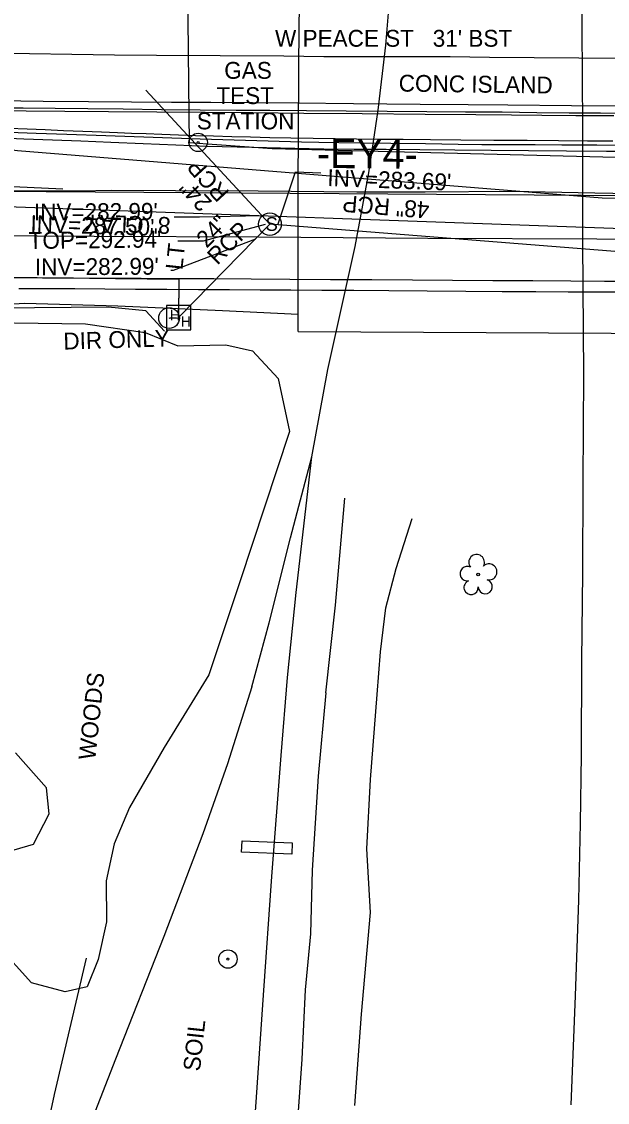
# Model space of a CAD drawing. Extents: x 2100323 to 2109811, y 740376 to 749755.
# Drawn here: x 2106247.9 to 2106387, y 741762.3 to 742018.8 of the extents above; entities that cross this region are included whole.
import ezdxf

# ---------------------------------------------------------------- set-up
doc = ezdxf.new("R2010")
doc.units = 0
for name, color, linetype in [('Exist Building', 7, 'Continuous'), ('Exist Horizontal Alignment', 7, 'Continuous'), ('Exist Horizontal Alignment Direction Label', 7, 'Continuous'), ('Exist Other Culture Located Object CELL', 7, 'Continuous'), ('Exist Railroads Abandoned', 7, 'Continuous'), ('Exist Railroads Dismantled', 7, 'Continuous'), ('Exist Railroads Standard Gauge', 7, 'Continuous'), ('Exist Railroads Switch Box', 7, 'Continuous'), ('Exist Roads Concrete Median Barrier', 7, 'Continuous'), ('Exist Roads Curbs', 7, 'Continuous'), ('Exist Roads Curbs Text', 7, 'Continuous'), ('Exist Roads EOP', 7, 'Continuous'), ('Exist Roads EOP Other', 7, 'Continuous'), ('Exist Roads EOP Text', 7, 'Continuous'), ('Exist Roads EOT', 7, 'Continuous'), ('Exist Roads Soil', 7, 'Continuous'), ('Exist Structure Major Bridge WW', 7, 'Continuous'), ('Exist Structure Major Deck Tunnel Box Culvert', 7, 'Continuous'), ('Exist Structure Minor Pipes RCP 24 Inch', 7, 'Continuous'), ('Exist Structure Minor Pipes RCP 24 Inch Invert', 7, 'Continuous'), ('Exist Structure Minor Pipes RCP 24 Inch Leader', 7, 'Continuous'), ('Exist Structure Minor Pipes RCP 24 Inch Text', 7, 'Continuous'), ('Exist Structure Minor Pipes RCP 48 Inch', 7, 'Continuous'), ('Exist Structure Minor Pipes RCP 48 Inch Invert', 7, 'Continuous'), ('Exist Structure Minor Pipes RCP 48 Inch Leader', 7, 'Continuous'), ('Exist Structure Minor Pipes RCP 48 Inch Text', 7, 'Continuous'), ('Exist Structure Minor Storm Sewer Manhole CELL', 7, 'Continuous'), ('Exist Structure Minor Storm Sewer Manhole Leader', 7, 'Continuous'), ('Exist Structure Minor Storm Sewer Manhole Text', 7, 'Continuous'), ('Exist Utilities Gas UG Line SUE LOS B', 7, 'Continuous'), ('Exist Utilities Other Located Object CELL', 7, 'Continuous'), ('Exist Utilities Other Located Object Text', 7, 'Continuous'), ('Exist Utilities Other Pole CELL', 7, 'Continuous'), ('Exist Utilities Other Pole Located Topo Text', 7, 'Continuous'), ('Exist Utilities Power Hand Hole CELL', 7, 'Continuous'), ('Exist Utilities Power UG Cable SUE LOS B', 7, 'Continuous'), ('Exist Utilities Sanitary Sewer UG Line', 7, 'Continuous'), ('Exist Utilities Sanitary Sewer UG Line Invert Elevation', 7, 'Continuous'), ('Exist Utilities Sanitary Sewer UG Line Text', 7, 'Continuous'), ('Exist Utilities Water UG Line SUE LOS B', 7, 'Continuous'), ('Exist Vegetation Tree CELL', 7, 'Continuous'), ('Exist Vegetation Woods Line', 7, 'Continuous'), ('Exist Vegetation Woods Line Text', 7, 'Continuous')]:
    doc.layers.add(name, color=color, linetype=linetype)

msp = doc.modelspace()

# ---------------------------------------------------------------- linework, layer by layer
at = {"layer": 'Exist Building'}
for p, q in [((2106268.44, 741950.99), (2106223.72, 741950.69)), ((2106277.37, 741950.11), (2106268.44, 741950.99)), ((2106281.86, 741945.33), (2106277.37, 741950.11))]:
    msp.add_line(p, q, dxfattribs=at)
at = {"layer": 'Exist Horizontal Alignment'}
msp.add_line((2106209.56, 741978.8), (2106454.79, 741977.12), dxfattribs=at)
at = {"layer": 'Exist Other Culture Located Object CELL'}
for radius in [2.18, 0.24]:
    msp.add_circle((2106296.89, 741796.3), radius, dxfattribs=at)
at = {"layer": 'Exist Railroads Abandoned'}
for points in [[(2106311.03, 741863.09), (2106313.07, 741883.28), (2106316.81, 741915.52), (2106320.61, 741936.22), (2106327.13, 741965.39), (2106330.33, 741982.93), (2106332.59, 741997.75), (2106334.41, 742013.18), (2106336.39, 742037.02), (2106337.57, 742060.61), (2106338.99, 742091.3), (2106339.34, 742119.86), (2106339, 742138), (2106339.05, 742147.45)], [(2106302.55, 741860.9), (2106306.72, 741876.11), (2106311.77, 741896.29), (2106316.81, 741915.52)], [(2106287.95, 741548.19), (2106289.64, 741569.31), (2106291.19, 741589.54), (2106292.62, 741609.66), (2106293.76, 741625.43), (2106295.13, 741644.83), (2106296.35, 741662.91), (2106297.88, 741686.39), (2106299.61, 741710.03), (2106301.73, 741736.86), (2106303.49, 741761.21), (2106305.36, 741787.7), (2106307.34, 741815.86), (2106309.52, 741844.61), (2106311.03, 741863.09)], [(2106302.55, 741860.9), (2106296.76, 741842.6), (2106290.93, 741826.01), (2106281.64, 741801.66), (2106270.2, 741772.5), (2106258.73, 741743.07)]]:
    msp.add_lwpolyline(points, dxfattribs=at)
at = {"layer": 'Exist Railroads Dismantled'}
msp.add_lwpolyline([(2106251.65, 741745.27), (2106255.75, 741764.13), (2106263.33, 741796.49)], dxfattribs=at)
at = {"layer": 'Exist Railroads Standard Gauge'}
for points in [[(2106380.83, 741844.74), (2106380.96, 741867.13), (2106381.14, 741887.96), (2106381.22, 741909.49), (2106381.38, 741935.13), (2106381.2, 741966.34), (2106381.15, 741993.57), (2106380.98, 742017.63), (2106380.89, 742047.03), (2106380.42, 742079.37), (2106380.43, 742101.16), (2106380.34, 742126.87), (2106380.47, 742145.07)], [(2106378.4, 741761.72), (2106379.4, 741787.58), (2106380.18, 741810.31), (2106380.64, 741828.43), (2106380.83, 741844.74)]]:
    msp.add_lwpolyline(points, dxfattribs=at)
at = {"layer": 'Exist Railroads Switch Box'}
msp.add_lwpolyline([(2106312.05, 741821.16), (2106300.13, 741821.65), (2106300.24, 741824.35), (2106312.16, 741823.86)], close=True, dxfattribs=at)
at = {"layer": 'Exist Roads Concrete Median Barrier'}
for points in [[(2106388.49, 741996.4), (2106379.49, 741996.44), (2106371.4, 741996.48), (2106364.24, 741996.55), (2106355.75, 741996.65), (2106343.71, 741996.76), (2106328.78, 741996.9), (2106314.92, 741997.01), (2106302.81, 741997.1), (2106291.49, 741997.18), (2106280.01, 741997.27), (2106268.55, 741997.36), (2106258.15, 741997.45), (2106248.98, 741997.53), (2106241.04, 741997.61)], [(2106244.84, 741993.53), (2106249.24, 741993.33), (2106253.48, 741993.15), (2106257.87, 741992.97), (2106262.46, 741992.77), (2106266.87, 741992.59), (2106270.68, 741992.44), (2106274.02, 741992.33), (2106277.49, 741992.2), (2106281.2, 741992.06), (2106285.12, 741991.92), (2106289.21, 741991.79), (2106293.45, 741991.66), (2106297.79, 741991.54), (2106302.22, 741991.42), (2106306.87, 741991.3), (2106311.87, 741991.2), (2106317.17, 741991.1), (2106322.36, 741991.03), (2106327.39, 741990.97), (2106332.65, 741990.92), (2106338.51, 741990.87), (2106345, 741990.8), (2106352.17, 741990.73), (2106360.03, 741990.68), (2106367.98, 741990.62), (2106375.42, 741990.57), (2106382.29, 741990.51), (2106388.25, 741990.47)]]:
    msp.add_lwpolyline(points, dxfattribs=at)
at = {"layer": 'Exist Roads Curbs'}
for points in [[(2106392.48, 741996.99), (2106385.32, 741997.02), (2106377.95, 741997.08), (2106370.21, 741997.16), (2106362.02, 741997.26), (2106353.33, 741997.33), (2106344.15, 741997.39), (2106334.69, 741997.46), (2106324.97, 741997.53), (2106315.52, 741997.6), (2106306.87, 741997.66), (2106298.82, 741997.72), (2106290.31, 741997.79), (2106281.13, 741997.88), (2106272, 741997.98), (2106263.63, 741998.08), (2106255.91, 741998.17), (2106248.25, 741998.23), (2106240.56, 741998.28)], [(2106242.78, 741992.61), (2106251.4, 741992.32), (2106258.66, 741992.07), (2106267.91, 741991.75), (2106279.12, 741991.37), (2106290.3, 741990.99), (2106306.46, 741990.46), (2106314.36, 741990.23), (2106318.47, 741990.16), (2106323.24, 741990.1), (2106328.75, 741990.05), (2106335.57, 741989.96), (2106343.78, 741989.82), (2106351.59, 741989.69), (2106357.17, 741989.63), (2106360.9, 741989.62), (2106365.01, 741989.61), (2106369.87, 741989.59), (2106376.14, 741989.56), (2106384.51, 741989.52), (2106394.43, 741989.46)], [(2106247.22, 741955.48), (2106253.76, 741955.44), (2106260.56, 741955.41), (2106267.64, 741955.36), (2106274.93, 741955.31), (2106282.35, 741955.27), (2106289.87, 741955.22), (2106297.28, 741955.19), (2106304.56, 741955.16), (2106311.82, 741955.12), (2106319.21, 741955.07), (2106326.79, 741955.01), (2106335.09, 741954.95), (2106344.19, 741954.89), (2106353.38, 741954.83), (2106361.98, 741954.77), (2106370.02, 741954.72), (2106377.72, 741954.68), (2106385.1, 741954.65), (2106392.72, 741954.63)]]:
    msp.add_lwpolyline(points, dxfattribs=at)
at = {"layer": 'Exist Roads EOP'}
for points in [[(2106242.34, 742000.04), (2106252.99, 741999.92), (2106263.8, 741999.83), (2106274, 741999.75), (2106283.47, 741999.7), (2106292.84, 741999.64), (2106302.76, 741999.57), (2106313.5, 741999.48), (2106326.68, 741999.37), (2106342.55, 741999.23), (2106353.94, 741999.13), (2106363.35, 741999.05), (2106378.48, 741998.91), (2106389.38, 741998.81)], [(2106396.72, 741987.92), (2106386.8, 741987.99), (2106377.31, 741988.05), (2106368.25, 741988.11), (2106359.43, 741988.18), (2106350.81, 741988.27), (2106342.48, 741988.35), (2106334.5, 741988.4), (2106326.88, 741988.45), (2106319.64, 741988.53), (2106312.78, 741988.65), (2106306.03, 741988.81), (2106299.09, 741988.97), (2106291.96, 741989.17), (2106284.52, 741989.43), (2106276.76, 741989.78), (2106269.1, 741990.13), (2106261.96, 741990.4), (2106255.26, 741990.61), (2106248.43, 741990.87), (2106241.38, 741991.21)], [(2106393.56, 741957.09), (2106386.34, 741957.13), (2106378.29, 741957.18), (2106369.28, 741957.23), (2106359.78, 741957.29), (2106350.25, 741957.36), (2106340.7, 741957.43), (2106331.03, 741957.49), (2106321.24, 741957.53), (2106311.6, 741957.58), (2106302.39, 741957.64), (2106293.57, 741957.71), (2106284.88, 741957.77), (2106276.29, 741957.8), (2106268.01, 741957.84), (2106260.25, 741957.87), (2106252.85, 741957.91), (2106244.91, 741957.97)]]:
    msp.add_lwpolyline(points, dxfattribs=at)
at = {"layer": 'Exist Roads EOP Other'}
msp.add_lwpolyline([(2106313.6, 741949.24), (2106295.6, 741950.17), (2106270.79, 741951.24), (2106248.59, 741951.88), (2106238.14, 741951.27), (2106218.78, 741951.3), (2106192.54, 741951.04), (2106170.4, 741950.31), (2106155.49, 741950.1), (2106146.04, 741950.58), (2106127.56, 741953.6), (2106112.1, 741956.45), (2106098.78, 741960.03), (2106075.68, 741967.21), (2106033.9, 741979.72), (2106012.23, 741986.48), (2105990.84, 741993.62), (2105977.64, 741997.46), (2105955.18, 742004.31), (2105952, 742005.34)], dxfattribs=at)
at = {"layer": 'Exist Roads EOT'}
for points in [[(2106190.89, 742014.15), (2106200.88, 742013.38), (2106229.75, 742011.73), (2106239.6, 742011.35), (2106269.94, 742010.93), (2106279.91, 742010.86), (2106310.19, 742010.63), (2106319.68, 742010.54), (2106349.7, 742010.5), (2106359.02, 742010.35), (2106390.8, 742010.14), (2106399.75, 742010.07), (2106431.35, 742009.47), (2106437.89, 742009.29), (2106470.92, 742007.87), (2106478.67, 742007.54), (2106510.33, 742005.13), (2106518.14, 742004.44), (2106551.51, 742001.84), (2106558.1, 742001.27), (2106561.34, 742001.02)], [(2106118.83, 741984.91), (2106129.88, 741982.77), (2106137.59, 741981.47), (2106145.93, 741980.38), (2106154.39, 741979.82), (2106166.67, 741979.19), (2106184.23, 741978.89), (2106211.17, 741978.58), (2106214.35, 741978.91), (2106231.31, 741978.79), (2106249.77, 741978.6), (2106261.72, 741978.59), (2106269.23, 741978.78), (2106284.47, 741978.67), (2106304.04, 741978.63), (2106327.53, 741978.38), (2106343.72, 741978.4), (2106364.35, 741978.51), (2106384.04, 741978.11), (2106405.52, 741977.79)], [(2106257.73, 741979.01), (2106242.37, 741979.71), (2106224.97, 741980.75), (2106213.91, 741981.46)], [(2106560.21, 741960.31), (2106548.99, 741961.02), (2106505.22, 741963.76), (2106463.65, 741965.96), (2106425.15, 741966.79), (2106384.49, 741967.13), (2106344.38, 741967.34), (2106304.12, 741967.62), (2106265.11, 741967.78), (2106224.39, 741968.03), (2106186.68, 741968.05), (2106148.14, 741968.88), (2106142.66, 741969.31), (2106137.58, 741969.83)]]:
    msp.add_lwpolyline(points, dxfattribs=at)
at = {"layer": 'Exist Roads Soil'}
for points in [[(2106320.15, 741859.47), (2106322.43, 741880.27), (2106324.68, 741905.67)], [(2106332.32, 741859.11), (2106333.11, 741869.22), (2106334.36, 741879.64), (2106336.84, 741889), (2106340.66, 741900.85)], [(2106320.15, 741859.47), (2106318.35, 741839.7), (2106316.87, 741817.42), (2106316.49, 741802.25), (2106315.26, 741788.98), (2106314.43, 741772.53), (2106312.94, 741751.22)], [(2106327, 741761.52), (2106328.62, 741783.21), (2106330.74, 741807.38), (2106329.85, 741822.45), (2106330.73, 741838.91), (2106332.32, 741859.11)]]:
    msp.add_lwpolyline(points, dxfattribs=at)
at = {"layer": 'Exist Structure Major Bridge WW'}
msp.add_lwpolyline([(2106313.6, 741945.22), (2106417.67, 741944.65)], dxfattribs=at)
at = {"layer": 'Exist Structure Major Deck Tunnel Box Culvert'}
msp.add_lwpolyline([(2106313.6, 741945.22), (2106313.57, 741979.84), (2106313.8, 742018.96), (2106314.63, 742037.43)], dxfattribs=at)
at = {"layer": 'Exist Structure Minor Pipes RCP 24 Inch'}
msp.add_line((2106306.87, 741970.72), (2106285.41, 741948.79), dxfattribs=at)
msp.add_lwpolyline([(2106306.87, 741970.72), (2106277.4, 742002.53)], dxfattribs=at)
at = {"layer": 'Exist Structure Minor Pipes RCP 24 Inch Leader'}
for points in [[(2106304.73, 741972.7), (2106290.13, 741972.41), (2106284.13, 741972.37)], [(2106303.43, 741967.17), (2106283.88, 741959.75), (2106283.31, 741959.68)]]:
    msp.add_lwpolyline(points, dxfattribs=at)
at = {"layer": 'Exist Structure Minor Pipes RCP 48 Inch'}
msp.add_line((2106440.8, 741960.06), (2106306.88, 741970.72), dxfattribs=at)
at = {"layer": 'Exist Structure Minor Pipes RCP 48 Inch Leader'}
msp.add_lwpolyline([(2106308.81, 741970.8), (2106312.97, 741983.1), (2106318.96, 741982.88)], dxfattribs=at)
at = {"layer": 'Exist Structure Minor Storm Sewer Manhole CELL'}
msp.add_circle((2106306.87, 741970.72), 2.69, dxfattribs=at)
at = {"layer": 'Exist Structure Minor Storm Sewer Manhole Leader'}
msp.add_lwpolyline([(2106305.71, 741970.65), (2106290.99, 741966.71), (2106284.99, 741966.64)], dxfattribs=at)
at = {"layer": 'Exist Utilities Gas UG Line SUE LOS B'}
msp.add_lwpolyline([(2106059.62, 742066.05), (2106093.15, 742063.61), (2106116.88, 742060.99), (2106152.64, 742059.39), (2106161.17, 742057.59), (2106173.27, 742045.68), (2106183.5, 742036.2), (2106201.24, 742032.33), (2106226.96, 742029.25), (2106248.06, 742027.81), (2106287.32, 742026.85), (2106287.63, 741996.64), (2106287.71, 741990.06), (2106307.41, 741988.64), (2106389.04, 741986.65), (2106481, 741986.26), (2106506.17, 741988.8), (2106533.58, 741986.81), (2106577.4, 741983.88)], dxfattribs=at)
at = {"layer": 'Exist Utilities Other Located Object CELL'}
for radius in [2.18, 0.24]:
    msp.add_circle((2106289.83, 741990.12), radius, dxfattribs=at)
at = {"layer": 'Exist Utilities Other Pole CELL'}
msp.add_circle((2106282.92, 741948.42), 2.46, dxfattribs=at)
at = {"layer": 'Exist Utilities Power Hand Hole CELL'}
msp.add_line((2106285.29, 741948.36), (2106285.29, 741948.36), dxfattribs=at)
msp.add_lwpolyline([(2106282.34, 741945.63), (2106288.09, 741945.63), (2106288.09, 741951.38), (2106282.34, 741951.38), (2106282.34, 741945.63)], dxfattribs=at)
at = {"layer": 'Exist Utilities Power UG Cable SUE LOS B'}
for points in [[(2106178.88, 741949.82), (2106179.01, 741958.46), (2106208.86, 741958.15), (2106239.06, 741958.18), (2106270.19, 741957.79), (2106285.24, 741957.64), (2106285.23, 741953.12)], [(2106282.92, 741948.42), (2106283.18, 741948.52), (2106284.65, 741948.5), (2106285.29, 741948.36), (2106285.24, 741948.97), (2106285.22, 741952.22), (2106285.23, 741953.12)]]:
    msp.add_lwpolyline(points, dxfattribs=at)
at = {"layer": 'Exist Utilities Sanitary Sewer UG Line'}
msp.add_line((2106240.84, 741975), (2106455.68, 741967.34), dxfattribs=at)
at = {"layer": 'Exist Utilities Water UG Line SUE LOS B'}
msp.add_lwpolyline([(2105888.1, 742076.65), (2105971.36, 742049.62), (2106024.92, 742031.76), (2106065.92, 742018.4), (2106118.15, 742004.63), (2106155.14, 741997.84), (2106185.17, 741994.51), (2106197.73, 741993.32), (2106207.46, 741992.85), (2106246.96, 741988.17), (2106385.75, 741976.98), (2106468.59, 741975.68), (2106509.83, 741973.36), (2106515.78, 741973.05), (2106539.6, 741972.08), (2106558.75, 741970.86)], dxfattribs=at)
at = {"layer": 'Exist Vegetation Tree CELL'}
msp.add_line((2106356.33, 741887.59), (2106356.33, 741887.59), dxfattribs=at)
msp.add_circle((2106356.33, 741887.59), 0.326, dxfattribs=at)
for centre, radius, start, end in [((2106355.95, 741890.46), 1.86, 330.1651, 219.7134), ((2106358.88, 741888.18), 1.9, 257.1011, 134.1999), ((2106353.73, 741887.74), 1.73, 62.6636, 279.3457), ((2106354.63, 741884.47), 1.69, 111.5671, 6.231), ((2106358, 741884.69), 1.7, 181.2822, 74.56)]:
    msp.add_arc(centre, radius, start, end, dxfattribs=at)
at = {"layer": 'Exist Vegetation Woods Line'}
for points in [[(2106174.69, 741896.95), (2106175.67, 741910.7), (2106172.4, 741924.69), (2106161.16, 741930.77), (2106149.32, 741936.61), (2106146.92, 741944.59), (2106150.36, 741947.7), (2106175.19, 741946.58), (2106181.82, 741945.06), (2106194.66, 741946.4), (2106229.17, 741947.52), (2106263.05, 741947.07), (2106277.25, 741945), (2106285.01, 741941.83), (2106296.41, 741942.09), (2106302.75, 741940.64), (2106308.82, 741934.12), (2106311.49, 741921.48), (2106299.72, 741885.79), (2106292.39, 741863.78)], [(2106292.39, 741863.78), (2106281.78, 741846.5), (2106273.49, 741832.28), (2106269.91, 741823.67), (2106267.96, 741814.87), (2106268.03, 741805.16), (2106266.11, 741796.16), (2106263.46, 741789.68), (2106258.27, 741788.55), (2106250.28, 741790.65), (2106242.21, 741799.54)], [(2106246.17, 741822.19), (2106250.7, 741823.6), (2106254.46, 741830.74), (2106253.82, 741836.94), (2106246.49, 741845.26)]]:
    msp.add_lwpolyline(points, dxfattribs=at)

# ---------------------------------------------------------------- texts
at = {"layer": 'Exist Horizontal Alignment Direction Label'}
msp.add_text('-EY4-', height=7, rotation=359.6078, dxfattribs=at).set_placement((2106318, 741984.05))
at = {"layer": 'Exist Roads Curbs Text'}
msp.add_text('CONC ISLAND', height=4, rotation=359.2467, dxfattribs=at).set_placement((2106337.43, 742002.19))
at = {"layer": 'Exist Roads EOP Text'}
msp.add_text("W PEACE ST   31' BST", height=4, dxfattribs=at).set_placement((2106308.08, 742012.82))
msp.add_text('SOIL', height=4, rotation=83.8864, dxfattribs=at).set_placement((2106290.25, 741769.53))
at = {"layer": 'Exist Structure Minor Pipes RCP 24 Inch Invert'}
for s, rotation, p in [("INV=282.99'", 0.3602, (2106250.83, 741971.58)), ("INV=282.99'", 0.3602, (2106251.07, 741958.55)), ('DIR ONLY', 1.7993, (2106257.88, 741940.93))]:
    msp.add_text(s, height=4, rotation=rotation, dxfattribs=at).set_placement(p)
at = {"layer": 'Exist Structure Minor Pipes RCP 24 Inch Text'}
for s, rotation, p in [('RCP', 132.6375, (2106297.48, 741978.33)), ('24"', 132.6375, (2106293.32, 741976)), ('24"', 45.6187, (2106291.86, 741964.87)), ('RCP', 45.6187, (2106294.41, 741960.83))]:
    msp.add_text(s, height=4, rotation=rotation, dxfattribs=at).set_placement(p)
at = {"layer": 'Exist Structure Minor Pipes RCP 48 Inch Invert'}
msp.add_text("INV=283.69'", height=4, rotation=357.8745, dxfattribs=at).set_placement((2106320.45, 741979.76))
at = {"layer": 'Exist Structure Minor Pipes RCP 48 Inch Text'}
msp.add_text('48" RCP', height=4, rotation=175.4487, dxfattribs=at).set_placement((2106344.84, 741976))
at = {"layer": 'Exist Structure Minor Storm Sewer Manhole CELL'}
msp.add_text('S', height=3.25, dxfattribs=at).set_placement((2106305.84, 741969.12))
at = {"layer": 'Exist Structure Minor Storm Sewer Manhole Text'}
msp.add_text("TOP=292.94'", height=4, rotation=0.6379, dxfattribs=at).set_placement((2106249.6, 741964.83))
at = {"layer": 'Exist Utilities Other Located Object Text'}
for s, p in [('GAS', (2106296.02, 742005.21)), ('TEST', (2106294.16, 741999.21)), ('STATION', (2106289.5, 741993.21))]:
    msp.add_text(s, height=4, dxfattribs=at).set_placement(p)
at = {"layer": 'Exist Utilities Other Pole Located Topo Text'}
msp.add_text('LT', height=4, rotation=83.8864, dxfattribs=at).set_placement((2106286.07, 741959.72))
at = {"layer": 'Exist Utilities Power Hand Hole CELL'}
for p in [(2106283.13, 741947.89), (2106285.7, 741946.37)]:
    msp.add_text('H', height=2.5, dxfattribs=at).set_placement(p)
at = {"layer": 'Exist Utilities Sanitary Sewer UG Line Invert Elevation'}
msp.add_text("INV=287.50'", height=4, rotation=358.209, dxfattribs=at).set_placement((2106249.96, 741968.87))
at = {"layer": 'Exist Utilities Sanitary Sewer UG Line Text'}
msp.add_text('8" CLAY', height=4, rotation=178.0587, dxfattribs=at).set_placement((2106283.31, 741972.36))
at = {"layer": 'Exist Vegetation Woods Line Text'}
msp.add_text('WOODS', height=4, rotation=83.8864, dxfattribs=at).set_placement((2106265.38, 741843.4))

doc.saveas('drawing.dxf')
